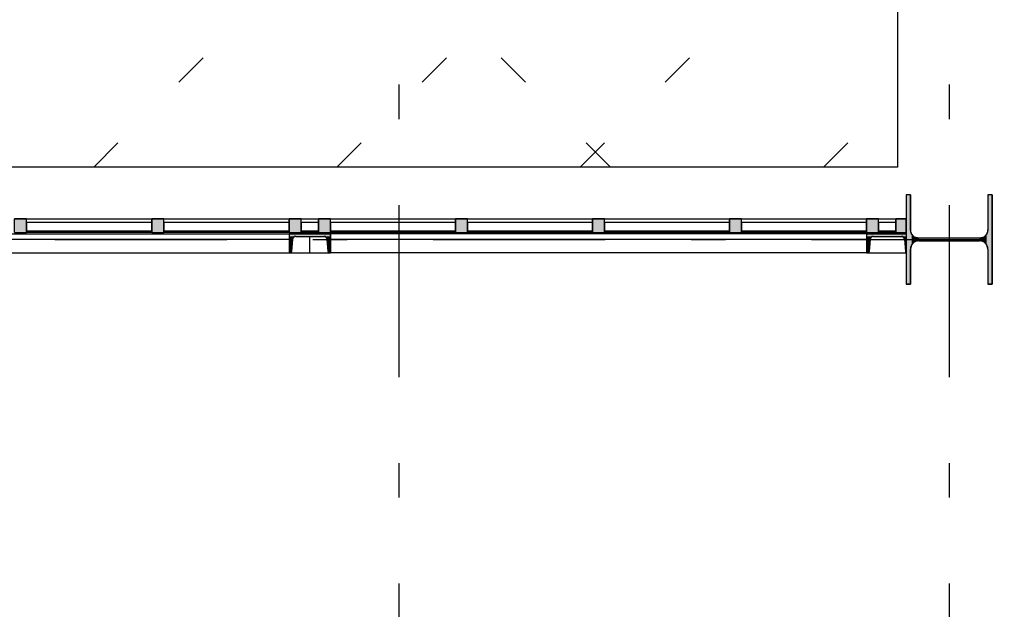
# Model space of a CAD drawing. Extents: x 2 to 87, y -108 to 11.
# Tile 274 of 352: x 41.53 to 44.39, y -39.28 to -37.57. Entities that reach past the tile are written whole.
import ezdxf

# ---------------------------------------------------------------- set-up
doc = ezdxf.new("R2010")
doc.units = 0
doc.header["$MEASUREMENT"] = 0
doc.linetypes.add('DASHDOT', pattern=[1, 0.5, -0.25, 0, -0.25])
doc.linetypes.add('DOT', pattern=[0.25, 0, -0.25])
for name, color, linetype in [('11', 7, 'CONTINUOUS'), ('3', 7, 'CONTINUOUS'), ('4', 7, 'CONTINUOUS'), ('5', 7, 'CONTINUOUS'), ('7', 7, 'CONTINUOUS'), ('8', 7, 'CONTINUOUS')]:
    doc.layers.add(name, color=color, linetype=linetype)

# ---------------------------------------------------------------- blocks, each defined once
blk = doc.blocks.new('*N32')
at = {"layer": '7', "color": 62, "linetype": 'Continuous'}
for p, q in [((-0.1125, 0.13), (-0.125, 0.13)), ((-0.125, 0.13), (-0.125, -0.13)), ((-0.1125, 0.13), (-0.1125, 0.0277)), ((0.125, 0.13), (0.1125, 0.13)), ((0.1125, 0.13), (0.1125, 0.0277)), ((0.125, 0.13), (0.125, -0.13)), ((-0.1093, 0.0157), (-0.1125, 0.0277)), ((-0.1005, 0.007), (-0.1093, 0.0157)), ((-0.0885, 0.0037), (-0.1005, 0.007)), ((0.0885, 0.0037), (-0.0885, 0.0037)), ((0.1005, 0.007), (0.0885, 0.0037)), ((0.1093, 0.0157), (0.1005, 0.007)), ((0.1125, 0.0277), (0.1093, 0.0157)), ((-0.1093, -0.0158), (-0.1125, -0.0278)), ((-0.1125, -0.0278), (-0.1125, -0.13)), ((-0.1005, -0.007), (-0.1093, -0.0158)), ((-0.0885, -0.0038), (-0.1005, -0.007)), ((0.0885, -0.0038), (-0.0885, -0.0038)), ((0.1005, -0.007), (0.0885, -0.0038)), ((0.1093, -0.0158), (0.1005, -0.007)), ((0.1125, -0.0278), (0.1093, -0.0158)), ((0.1125, -0.0278), (0.1125, -0.13)), ((-0.1125, -0.13), (-0.125, -0.13)), ((0.125, -0.13), (0.1125, -0.13))]:
    blk.add_line(p, q, dxfattribs=at)
for points in [[(-0.1125, 0.13), (-0.125, 0.13), (-0.125, -0.13)], [(-0.1125, 0.13), (-0.1125, -0.13), (-0.125, -0.13)], [(-0.125, 0.13), (-0.125, 0.13), (-0.125, -0.13)], [(-0.1125, 0.13), (-0.1125, 0.13), (-0.1125, 0.0277)], [(0.125, 0.13), (0.1125, 0.13), (0.1125, -0.13)], [(0.125, 0.13), (0.125, -0.13), (0.1125, -0.13)], [(0.1125, 0.13), (0.1125, 0.13), (0.1125, 0.0277)], [(0.125, 0.13), (0.125, 0.13), (0.125, -0.13)], [(-0.1093, 0.0157), (-0.1125, 0.0277), (-0.1125, -0.0278)], [(-0.1093, 0.0157), (-0.1093, -0.0158), (-0.1125, -0.0278)], [(-0.1005, 0.007), (-0.1093, 0.0157), (-0.1093, -0.0158)], [(-0.1005, 0.007), (-0.1005, -0.007), (-0.1093, -0.0158)], [(-0.0885, 0.0037), (-0.1005, 0.007), (-0.1005, -0.007)], [(-0.0885, 0.0037), (-0.0885, -0.0038), (-0.1005, -0.007)], [(0.0885, 0.0037), (-0.0885, 0.0037), (-0.0885, -0.0038)], [(0.0885, 0.0037), (0.0885, -0.0038), (-0.0885, -0.0038)], [(0.1005, 0.007), (0.0885, 0.0037), (0.0885, -0.0038)], [(0.1005, 0.007), (0.1005, -0.007), (0.0885, -0.0038)], [(0.1093, 0.0157), (0.1005, 0.007), (0.1005, -0.007)], [(0.1093, 0.0157), (0.1093, -0.0158), (0.1005, -0.007)], [(0.1125, 0.0277), (0.1093, 0.0157), (0.1093, -0.0158)], [(0.1125, 0.0277), (0.1125, -0.0278), (0.1093, -0.0158)], [(-0.1125, -0.0278), (-0.1125, -0.0278), (-0.1125, -0.13)], [(0.1125, -0.0278), (0.1125, -0.0278), (0.1125, -0.13)]]:
    blk.add_solid(points, dxfattribs=at)
blk = doc.blocks.new('*N604')
at = {"layer": '3', "color": 62, "linetype": 'Continuous'}
for p, q in [((-0.035, -0.015), (-0.035, 0.025)), ((-0.035, 0.025), (-0.005, 0.025)), ((-0.005, -0.015), (-0.005, 0.025)), ((-0.035, -0.015), (-0.005, -0.015))]:
    blk.add_line(p, q, dxfattribs=at)
for points in [[(-0.035, -0.015), (-0.035, 0.025), (-0.005, 0.025)], [(-0.035, -0.015), (-0.005, -0.015), (-0.005, 0.025)], [(-0.035, 0.025), (-0.035, 0.025), (-0.005, 0.025)], [(-0.035, -0.015), (-0.035, -0.015), (-0.005, -0.015)]]:
    blk.add_solid(points, dxfattribs=at)
blk = doc.blocks.new('*N607')
at = {"layer": '3', "color": 62, "linetype": 'Continuous'}
for p, q in [((-0.0175, -0.015), (-0.0175, 0.025)), ((-0.0175, 0.025), (0.0175, 0.025)), ((0.0175, -0.015), (0.0175, 0.025)), ((-0.0175, -0.015), (0.0175, -0.015))]:
    blk.add_line(p, q, dxfattribs=at)
for points in [[(-0.0175, -0.015), (-0.0175, 0.025), (0.0175, 0.025)], [(-0.0175, -0.015), (0.0175, -0.015), (0.0175, 0.025)], [(-0.0175, 0.025), (-0.0175, 0.025), (0.0175, 0.025)], [(-0.0175, -0.015), (-0.0175, -0.015), (0.0175, -0.015)]]:
    blk.add_solid(points, dxfattribs=at)
blk = doc.blocks.new('*N608')
at = {"layer": '3', "color": 62, "linetype": 'Continuous'}
for p, q in [((-0.0175, -0.015), (-0.0175, 0.025)), ((-0.0175, 0.025), (0.0175, 0.025)), ((0.0175, -0.015), (0.0175, 0.025)), ((-0.0175, -0.015), (0.0175, -0.015))]:
    blk.add_line(p, q, dxfattribs=at)
for points in [[(-0.0175, -0.015), (-0.0175, 0.025), (0.0175, 0.025)], [(-0.0175, -0.015), (0.0175, -0.015), (0.0175, 0.025)], [(-0.0175, 0.025), (-0.0175, 0.025), (0.0175, 0.025)], [(-0.0175, -0.015), (-0.0175, -0.015), (0.0175, -0.015)]]:
    blk.add_solid(points, dxfattribs=at)
blk = doc.blocks.new('*N609')
at = {"layer": '3', "color": 62, "linetype": 'Continuous'}
for p, q in [((-0.0175, -0.015), (-0.0175, 0.025)), ((-0.0175, 0.025), (0.0175, 0.025)), ((0.0175, -0.015), (0.0175, 0.025)), ((-0.0175, -0.015), (0.0175, -0.015))]:
    blk.add_line(p, q, dxfattribs=at)
for points in [[(-0.0175, -0.015), (-0.0175, 0.025), (0.0175, 0.025)], [(-0.0175, -0.015), (0.0175, -0.015), (0.0175, 0.025)], [(-0.0175, 0.025), (-0.0175, 0.025), (0.0175, 0.025)], [(-0.0175, -0.015), (-0.0175, -0.015), (0.0175, -0.015)]]:
    blk.add_solid(points, dxfattribs=at)
blk = doc.blocks.new('*N756')
at = {"layer": '3', "color": 62, "linetype": 'Continuous'}
for p, q in [((-0.0175, -0.015), (-0.0175, 0.025)), ((-0.0175, 0.025), (0.0175, 0.025)), ((0.0175, -0.015), (0.0175, 0.025)), ((-0.0175, -0.015), (0.0175, -0.015))]:
    blk.add_line(p, q, dxfattribs=at)
for points in [[(-0.0175, -0.015), (-0.0175, 0.025), (0.0175, 0.025)], [(-0.0175, -0.015), (0.0175, -0.015), (0.0175, 0.025)], [(-0.0175, 0.025), (-0.0175, 0.025), (0.0175, 0.025)], [(-0.0175, -0.015), (-0.0175, -0.015), (0.0175, -0.015)]]:
    blk.add_solid(points, dxfattribs=at)
blk = doc.blocks.new('*N757')
at = {"layer": '3', "color": 62, "linetype": 'Continuous'}
for p, q in [((-0.0175, -0.015), (-0.0175, 0.025)), ((-0.0175, 0.025), (0.0175, 0.025)), ((0.0175, -0.015), (0.0175, 0.025)), ((-0.0175, -0.015), (0.0175, -0.015))]:
    blk.add_line(p, q, dxfattribs=at)
for points in [[(-0.0175, -0.015), (-0.0175, 0.025), (0.0175, 0.025)], [(-0.0175, -0.015), (0.0175, -0.015), (0.0175, 0.025)], [(-0.0175, 0.025), (-0.0175, 0.025), (0.0175, 0.025)], [(-0.0175, -0.015), (-0.0175, -0.015), (0.0175, -0.015)]]:
    blk.add_solid(points, dxfattribs=at)
blk = doc.blocks.new('*N761')
at = {"layer": '3', "color": 62, "linetype": 'Continuous'}
for p, q in [((-0.0175, -0.015), (-0.0175, 0.025)), ((-0.0175, 0.025), (0.0175, 0.025)), ((0.0175, -0.015), (0.0175, 0.025)), ((-0.0175, -0.015), (0.0175, -0.015))]:
    blk.add_line(p, q, dxfattribs=at)
for points in [[(-0.0175, -0.015), (-0.0175, 0.025), (0.0175, 0.025)], [(-0.0175, -0.015), (0.0175, -0.015), (0.0175, 0.025)], [(-0.0175, 0.025), (-0.0175, 0.025), (0.0175, 0.025)], [(-0.0175, -0.015), (-0.0175, -0.015), (0.0175, -0.015)]]:
    blk.add_solid(points, dxfattribs=at)
blk = doc.blocks.new('*N762')
at = {"layer": '3', "color": 62, "linetype": 'Continuous'}
for p, q in [((-0.0175, -0.015), (-0.0175, 0.025)), ((-0.0175, 0.025), (0.0175, 0.025)), ((0.0175, -0.015), (0.0175, 0.025)), ((-0.0175, -0.015), (0.0175, -0.015))]:
    blk.add_line(p, q, dxfattribs=at)
for points in [[(-0.0175, -0.015), (-0.0175, 0.025), (0.0175, 0.025)], [(-0.0175, -0.015), (0.0175, -0.015), (0.0175, 0.025)], [(-0.0175, 0.025), (-0.0175, 0.025), (0.0175, 0.025)], [(-0.0175, -0.015), (-0.0175, -0.015), (0.0175, -0.015)]]:
    blk.add_solid(points, dxfattribs=at)
blk = doc.blocks.new('*N763')
at = {"layer": '3', "color": 62, "linetype": 'Continuous'}
for p, q in [((-0.0175, -0.015), (-0.0175, 0.025)), ((-0.0175, 0.025), (0.0175, 0.025)), ((0.0175, -0.015), (0.0175, 0.025)), ((-0.0175, -0.015), (0.0175, -0.015))]:
    blk.add_line(p, q, dxfattribs=at)
for points in [[(-0.0175, -0.015), (-0.0175, 0.025), (0.0175, 0.025)], [(-0.0175, -0.015), (0.0175, -0.015), (0.0175, 0.025)], [(-0.0175, 0.025), (-0.0175, 0.025), (0.0175, 0.025)], [(-0.0175, -0.015), (-0.0175, -0.015), (0.0175, -0.015)]]:
    blk.add_solid(points, dxfattribs=at)

msp = doc.modelspace()

# ---------------------------------------------------------------- linework, layer by layer
at = {"layer": '11', "color": 62, "linetype": 'Continuous'}
for p, q in [((41.9101, -38.1579), (41.5459, -38.1579)), ((41.5459, -38.1579), (41.5459, -38.1829)), ((41.9101, -38.1829), (41.9101, -38.1579)), ((42.3092, -38.1579), (41.945, -38.1579)), ((41.945, -38.1579), (41.945, -38.1829)), ((42.3092, -38.1829), (42.3092, -38.1579)), ((42.3942, -38.1579), (42.3442, -38.1579)), ((42.3442, -38.1579), (42.3442, -38.1829)), ((42.3942, -38.1829), (42.3942, -38.1579)), ((42.7926, -38.1579), (42.4292, -38.1579)), ((42.4292, -38.1579), (42.4292, -38.1829)), ((42.7926, -38.1829), (42.7926, -38.1579)), ((43.1909, -38.1579), (42.8275, -38.1579)), ((42.8275, -38.1579), (42.8275, -38.1829)), ((43.1909, -38.1829), (43.1909, -38.1579)), ((43.5893, -38.1579), (43.2259, -38.1579)), ((43.2259, -38.1579), (43.2259, -38.1829)), ((43.5893, -38.1829), (43.5893, -38.1579)), ((43.9876, -38.1579), (43.6242, -38.1579)), ((43.6242, -38.1579), (43.6242, -38.1829)), ((43.9876, -38.1829), (43.9876, -38.1579)), ((44.0726, -38.1579), (44.0226, -38.1579)), ((44.0226, -38.1579), (44.0226, -38.1829)), ((44.0726, -38.1829), (44.0726, -38.1579)), ((41.5459, -38.1829), (41.9101, -38.1829)), ((41.945, -38.1829), (42.3092, -38.1829)), ((42.3442, -38.1829), (42.3942, -38.1829)), ((42.4292, -38.1829), (42.7926, -38.1829)), ((42.8275, -38.1829), (43.1909, -38.1829)), ((43.2259, -38.1829), (43.5893, -38.1829)), ((43.6242, -38.1829), (43.9876, -38.1829)), ((44.0226, -38.1829), (44.0726, -38.1829))]:
    msp.add_line(p, q, dxfattribs=at)
at = {"layer": '3', "color": 62, "linetype": 'Continuous'}
for p, q in [((41.5459, -38.1474), (41.5109, -38.1474)), ((41.5459, -38.1474), (41.91, -38.1474)), ((41.5459, -38.1874), (41.5459, -38.1474)), ((41.9451, -38.1474), (41.9101, -38.1474)), ((41.9101, -38.1474), (41.9101, -38.1874)), ((41.9451, -38.1474), (42.3092, -38.1474)), ((41.9451, -38.1874), (41.9451, -38.1474)), ((42.3442, -38.1474), (42.3092, -38.1474)), ((42.3092, -38.1474), (42.3092, -38.1874)), ((42.3442, -38.1874), (42.3442, -38.1474)), ((42.3442, -38.1474), (42.3942, -38.1474)), ((42.4292, -38.1474), (42.3942, -38.1474)), ((42.3942, -38.1474), (42.3942, -38.1874)), ((42.4292, -38.1874), (42.4292, -38.1474)), ((42.4293, -38.1474), (42.7926, -38.1474)), ((42.8276, -38.1474), (42.7926, -38.1474)), ((42.7926, -38.1474), (42.7926, -38.1874)), ((42.8276, -38.1474), (43.1909, -38.1474)), ((42.8276, -38.1874), (42.8276, -38.1474)), ((43.2259, -38.1474), (43.1909, -38.1474)), ((43.1909, -38.1474), (43.1909, -38.1874)), ((43.2259, -38.1474), (43.5892, -38.1474)), ((43.2259, -38.1874), (43.2259, -38.1474)), ((43.6242, -38.1474), (43.5892, -38.1474)), ((43.5892, -38.1474), (43.5892, -38.1874)), ((43.6242, -38.1874), (43.6242, -38.1474)), ((43.6243, -38.1474), (43.9876, -38.1474)), ((44.0226, -38.1474), (43.9876, -38.1474)), ((43.9876, -38.1474), (43.9876, -38.1874)), ((44.0226, -38.1874), (44.0226, -38.1474)), ((44.0226, -38.1474), (44.0726, -38.1474)), ((44.1026, -38.1474), (44.0726, -38.1474)), ((44.0726, -38.1474), (44.0726, -38.1874)), ((41.5109, -38.1874), (41.5459, -38.1874)), ((41.91, -38.1874), (41.5459, -38.1874)), ((41.9101, -38.1874), (41.9451, -38.1874)), ((42.3092, -38.1874), (41.9451, -38.1874)), ((42.3092, -38.1874), (42.3442, -38.1874)), ((42.3942, -38.1874), (42.3442, -38.1874)), ((42.3942, -38.1874), (42.4292, -38.1874)), ((42.7926, -38.1874), (42.4293, -38.1874)), ((42.7926, -38.1874), (42.8276, -38.1874)), ((43.1909, -38.1874), (42.8276, -38.1874)), ((43.1909, -38.1874), (43.2259, -38.1874)), ((43.5892, -38.1874), (43.2259, -38.1874)), ((43.5892, -38.1874), (43.6242, -38.1874)), ((43.9876, -38.1874), (43.6243, -38.1874)), ((43.9876, -38.1874), (44.0226, -38.1874)), ((44.0726, -38.1874), (44.0226, -38.1874)), ((44.0726, -38.1874), (44.1026, -38.1874))]:
    msp.add_line(p, q, dxfattribs=at)
at = {"layer": '4', "color": 62, "linetype": 'Continuous'}
for p, q in [((40.7509, -38.1915), (42.3091, -38.1915)), ((42.3092, -38.2075), (40.7509, -38.2075)), ((42.3091, -38.1915), (42.3091, -38.2465)), ((42.3092, -38.1915), (42.4292, -38.1915)), ((42.3092, -38.1915), (42.3092, -38.1985)), ((42.4292, -38.1915), (42.3092, -38.1915)), ((42.3092, -38.1915), (42.3092, -38.2465)), ((42.3092, -38.1985), (42.3092, -38.2009)), ((42.3092, -38.2009), (42.3092, -38.2068)), ((42.3092, -38.2068), (42.3092, -38.2423)), ((42.3192, -38.2068), (42.3163, -38.2423)), ((42.3163, -38.2423), (42.3192, -38.2068)), ((42.3221, -38.2009), (42.3192, -38.2068)), ((42.3282, -38.1985), (42.3221, -38.2009)), ((42.3282, -38.1985), (42.4103, -38.1985)), ((42.3282, -38.1985), (42.4103, -38.1985)), ((42.3688, -38.2068), (42.3688, -38.1985)), ((42.3688, -38.2423), (42.3688, -38.2068)), ((42.3695, -38.2068), (42.3695, -38.1985)), ((42.3695, -38.2423), (42.3695, -38.2068)), ((42.4103, -38.1985), (42.4164, -38.2009)), ((42.4164, -38.2009), (42.4192, -38.2068)), ((42.4192, -38.2068), (42.4221, -38.2423)), ((42.422, -38.2423), (42.4192, -38.2068)), ((42.4192, -38.2068), (42.4221, -38.2423)), ((42.4292, -38.1915), (42.4292, -38.1985)), ((43.9876, -38.1915), (42.4292, -38.1915)), ((42.4292, -38.2465), (42.4292, -38.1915)), ((42.4292, -38.1985), (42.4292, -38.2009)), ((42.4292, -38.2009), (42.4292, -38.2068)), ((42.4292, -38.2068), (42.4292, -38.2423)), ((43.9876, -38.2075), (42.4293, -38.2075)), ((43.9876, -38.1915), (44.1026, -38.1915)), ((43.9876, -38.1915), (43.9876, -38.1985)), ((44.1026, -38.1915), (43.9876, -38.1915)), ((43.9876, -38.1915), (43.9876, -38.2465)), ((43.9876, -38.1985), (43.9876, -38.2009)), ((43.9876, -38.2009), (43.9876, -38.2068)), ((43.9876, -38.2068), (43.9876, -38.2423)), ((43.9975, -38.2068), (43.9947, -38.2423)), ((43.9947, -38.2423), (43.9975, -38.2068)), ((44.0004, -38.2009), (43.9975, -38.2068)), ((44.0065, -38.1985), (44.0004, -38.2009)), ((44.0065, -38.1985), (44.0886, -38.1985)), ((44.0065, -38.1985), (44.0886, -38.1985)), ((44.0886, -38.1985), (44.0947, -38.2009)), ((44.0947, -38.2009), (44.0976, -38.2068)), ((44.0976, -38.2068), (44.1004, -38.2423)), ((44.0976, -38.2068), (44.1004, -38.2423)), ((44.1026, -38.1915), (44.1026, -38.1985)), ((44.1026, -38.1985), (44.1026, -38.2009)), ((44.1026, -38.2009), (44.1026, -38.2068)), ((44.1026, -38.2068), (44.1026, -38.2423)), ((40.7509, -38.2465), (42.3091, -38.2465)), ((42.3092, -38.2423), (42.3092, -38.2453)), ((42.3092, -38.2453), (42.3092, -38.2465)), ((42.3092, -38.2465), (42.3119, -38.2465)), ((42.3092, -38.2465), (42.3119, -38.2465)), ((42.3149, -38.2453), (42.3119, -38.2465)), ((42.3125, -38.2465), (42.3688, -38.2465)), ((42.3163, -38.2423), (42.3149, -38.2453)), ((42.3688, -38.2465), (42.3688, -38.2423)), ((42.3695, -38.2465), (42.3695, -38.2423)), ((42.3695, -38.2465), (42.4265, -38.2465)), ((42.4221, -38.2423), (42.4235, -38.2453)), ((42.4292, -38.2465), (42.4235, -38.2453)), ((42.4266, -38.2465), (42.4292, -38.2465)), ((42.4292, -38.2423), (42.4292, -38.2453)), ((42.4292, -38.2453), (42.4292, -38.2465)), ((43.9876, -38.2465), (42.4292, -38.2465)), ((43.9876, -38.2423), (43.9876, -38.2443)), ((43.9876, -38.2443), (43.9876, -38.2453)), ((43.9876, -38.2453), (43.9876, -38.2465)), ((43.9876, -38.2465), (43.9902, -38.2465)), ((43.9876, -38.2465), (43.9902, -38.2465)), ((43.9932, -38.2453), (43.9902, -38.2465)), ((43.9902, -38.2465), (44.1026, -38.2465)), ((43.9937, -38.2443), (43.9932, -38.2453)), ((43.9947, -38.2423), (43.9937, -38.2443)), ((44.1026, -38.2443), (44.1004, -38.2423)), ((44.1026, -38.2423), (44.1026, -38.2443))]:
    msp.add_line(p, q, dxfattribs=at)
for centre, radius, start, end in [((42.3282, -38.2075), 0.009, 90, 175.4261), ((42.4103, -38.2075), 0.009, 4.5739, 90), ((44.0065, -38.2075), 0.009, 90, 175.4261), ((44.0886, -38.2075), 0.009, 4.5739, 90), ((42.3119, -38.242), 0.0045, 270, 355.4261), ((42.4266, -38.242), 0.0045, 184.5739, 270), ((43.9902, -38.242), 0.0045, 270, 355.4261), ((44.1049, -38.242), 0.0045, 184.5739, 227.287)]:
    msp.add_arc(centre, radius, start, end, dxfattribs=at)
for points in [[(42.3092, -38.1915), (42.3092, -38.1915), (42.4292, -38.1915)], [(42.3092, -38.1915), (42.3092, -38.1985), (42.4292, -38.1985)], [(42.3092, -38.1915), (42.4292, -38.1915), (42.4292, -38.1985)], [(42.3092, -38.1985), (42.3092, -38.2009), (42.3221, -38.2009)], [(42.3092, -38.1985), (42.3282, -38.1985), (42.3221, -38.2009)], [(42.3092, -38.2009), (42.3092, -38.2068), (42.3192, -38.2068)], [(42.3092, -38.2009), (42.3221, -38.2009), (42.3192, -38.2068)], [(42.3092, -38.2068), (42.3092, -38.2423), (42.3163, -38.2423)], [(42.3092, -38.2068), (42.3192, -38.2068), (42.3163, -38.2423)], [(42.3282, -38.1985), (42.3282, -38.1985), (42.4103, -38.1985)], [(42.4103, -38.1985), (42.4164, -38.2009), (42.4292, -38.2009)], [(42.4103, -38.1985), (42.4292, -38.1985), (42.4292, -38.2009)], [(42.4164, -38.2009), (42.4192, -38.2068), (42.4292, -38.2068)], [(42.4164, -38.2009), (42.4292, -38.2009), (42.4292, -38.2068)], [(42.4192, -38.2068), (42.4221, -38.2423), (42.4292, -38.2423)], [(42.4192, -38.2068), (42.4292, -38.2068), (42.4292, -38.2423)], [(43.9876, -38.1915), (43.9876, -38.1915), (44.1026, -38.1915)], [(43.9876, -38.1915), (43.9876, -38.1985), (44.1026, -38.1985)], [(43.9876, -38.1915), (44.1026, -38.1915), (44.1026, -38.1985)], [(43.9876, -38.1985), (43.9876, -38.2009), (44.0004, -38.2009)], [(43.9876, -38.1985), (44.0065, -38.1985), (44.0004, -38.2009)], [(43.9876, -38.2009), (43.9876, -38.2068), (43.9975, -38.2068)], [(43.9876, -38.2009), (44.0004, -38.2009), (43.9975, -38.2068)], [(43.9876, -38.2068), (43.9876, -38.2423), (43.9947, -38.2423)], [(43.9876, -38.2068), (43.9975, -38.2068), (43.9947, -38.2423)], [(44.0065, -38.1985), (44.0065, -38.1985), (44.0886, -38.1985)], [(44.0886, -38.1985), (44.0947, -38.2009), (44.1026, -38.2009)], [(44.0886, -38.1985), (44.1026, -38.1985), (44.1026, -38.2009)], [(44.0947, -38.2009), (44.0976, -38.2068), (44.1026, -38.2068)], [(44.0947, -38.2009), (44.1026, -38.2009), (44.1026, -38.2068)], [(44.0976, -38.2068), (44.1004, -38.2423), (44.1026, -38.2423)], [(44.0976, -38.2068), (44.1026, -38.2068), (44.1026, -38.2423)], [(42.3092, -38.2423), (42.3092, -38.2453), (42.3149, -38.2453)], [(42.3092, -38.2423), (42.3163, -38.2423), (42.3149, -38.2453)], [(42.3092, -38.2453), (42.3092, -38.2465), (42.3119, -38.2465)], [(42.3092, -38.2453), (42.3149, -38.2453), (42.3119, -38.2465)], [(42.3092, -38.2465), (42.3092, -38.2465), (42.3119, -38.2465)], [(42.4221, -38.2423), (42.4235, -38.2453), (42.4292, -38.2453)], [(42.4221, -38.2423), (42.4292, -38.2423), (42.4292, -38.2453)], [(42.4235, -38.2453), (42.4292, -38.2453), (42.4292, -38.2465)], [(43.9876, -38.2423), (43.9876, -38.2443), (43.9937, -38.2443)], [(43.9876, -38.2423), (43.9947, -38.2423), (43.9937, -38.2443)], [(43.9876, -38.2443), (43.9876, -38.2453), (43.9932, -38.2453)], [(43.9876, -38.2443), (43.9937, -38.2443), (43.9932, -38.2453)], [(43.9876, -38.2453), (43.9876, -38.2465), (43.9902, -38.2465)], [(43.9876, -38.2453), (43.9932, -38.2453), (43.9902, -38.2465)], [(43.9876, -38.2465), (43.9876, -38.2465), (43.9902, -38.2465)], [(44.1004, -38.2423), (44.1026, -38.2423), (44.1026, -38.2443)]]:
    msp.add_solid(points, dxfattribs=at)
at = {"layer": '5', "color": 7, "linetype": 'DASHDOT'}
for p, q in [((42.6276, -7.3075), (42.6276, -96.5075)), ((44.2276, -7.3075), (44.2276, -96.5075)), ((7.5276, -38.2075), (52.6276, -38.2075))]:
    msp.add_line(p, q, dxfattribs=at)
at = {"layer": '7', "color": 62, "linetype": 'Continuous'}
for p, q in [((44.1151, -38.0775), (44.1026, -38.0775)), ((44.1026, -38.0775), (44.1026, -38.3375)), ((44.1151, -38.1798), (44.1151, -38.0775)), ((44.3526, -38.0775), (44.3401, -38.0775)), ((44.3401, -38.0775), (44.3401, -38.1798)), ((44.3526, -38.3375), (44.3526, -38.0775)), ((44.3161, -38.2038), (44.1391, -38.2038)), ((44.1151, -38.3375), (44.1151, -38.2353)), ((44.1391, -38.2113), (44.3161, -38.2113)), ((44.3401, -38.2353), (44.3401, -38.3375)), ((44.1026, -38.3375), (44.1151, -38.3375)), ((44.3401, -38.3375), (44.3526, -38.3375))]:
    msp.add_line(p, q, dxfattribs=at)
for centre, start, end in [((44.1391, -38.1798), 180, 270), ((44.3161, -38.1798), 270, 360), ((44.1391, -38.2352), 90, 180), ((44.3161, -38.2352), 360, 90)]:
    msp.add_arc(centre, 0.024, start, end, dxfattribs=at)
at = {"layer": '8', "color": 5, "linetype": 'DOT'}
for p, q in [((43.2431, -37.9974), (33.5276, -28.2819)), ((41.7408, -37.9974), (44.0776, -35.6606)), ((42.4479, -37.9974), (44.0776, -36.3677)), ((43.155, -37.9974), (44.0776, -37.0748)), ((43.8621, -37.9974), (44.0776, -37.7819))]:
    msp.add_line(p, q, dxfattribs=at)
at = {"layer": '8', "color": 5, "linetype": 'Continuous'}
for p, q in [((44.0776, -33.3075), (44.0776, -37.9974)), ((44.0776, -37.9974), (33.3276, -37.9974))]:
    msp.add_line(p, q, dxfattribs=at)

# ---------------------------------------------------------------- block references
at = {"layer": '3', "color": 62, "linetype": 'Continuous'}
for name, p in [('*N756', (41.5284, -38.1724)), ('*N761', (41.9276, -38.1724)), ('*N607', (42.3267, -38.1724)), ('*N609', (42.4117, -38.1724)), ('*N762', (42.8101, -38.1724)), ('*N757', (43.2084, -38.1724)), ('*N763', (43.6067, -38.1724)), ('*N608', (44.0051, -38.1724)), ('*N604', (44.1076, -38.1724))]:
    msp.add_blockref(name, p, dxfattribs=at)
at = {"layer": '7', "color": 62, "linetype": 'Continuous'}
msp.add_blockref('*N32', (44.2276, -38.2075), dxfattribs=at)

doc.saveas('drawing.dxf')
